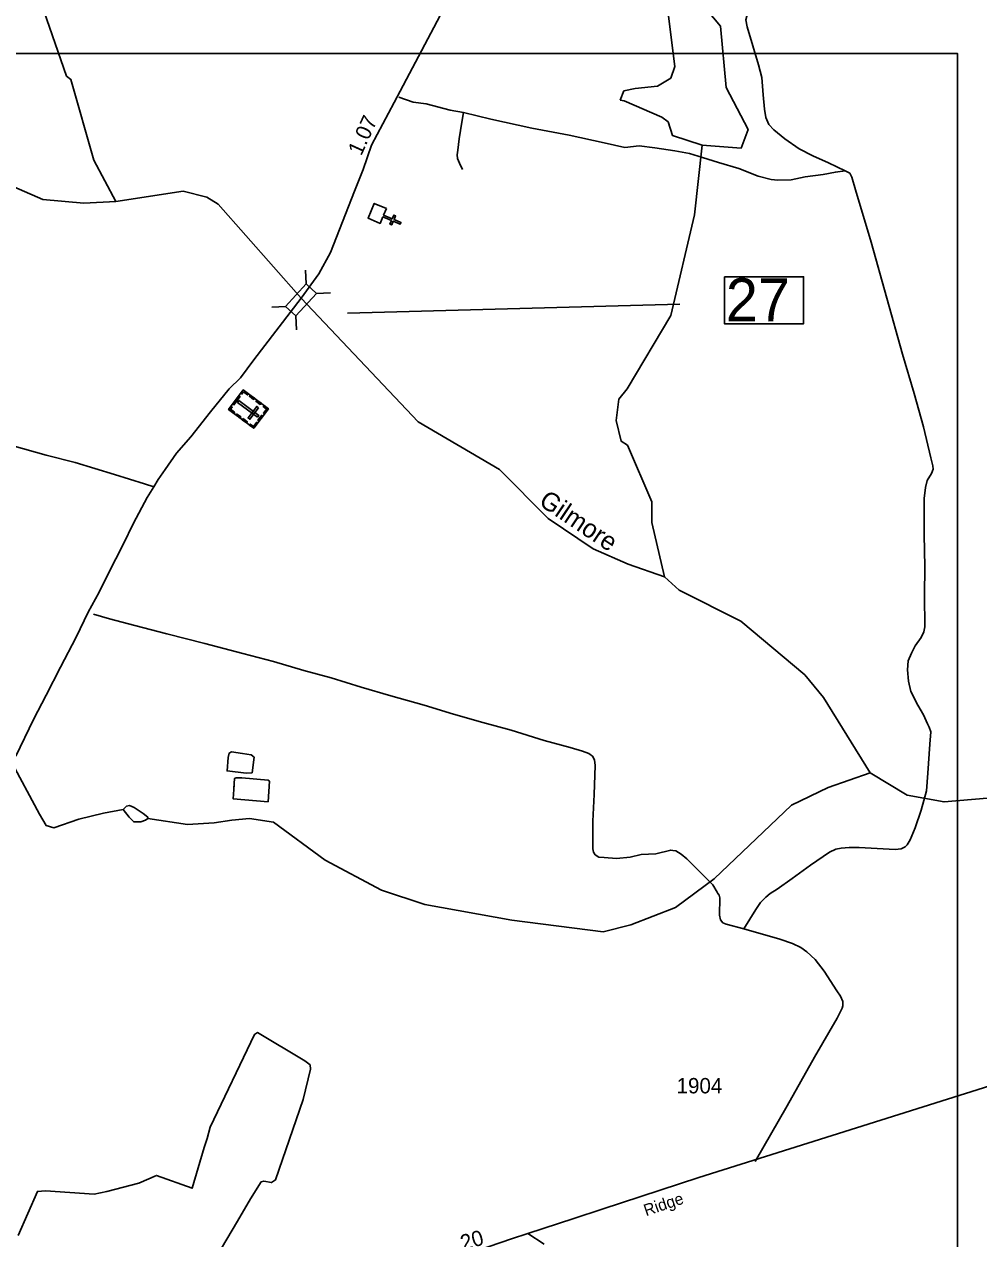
# Model space of a CAD drawing. Extents: x 2093524 to 2270757, y 289120 to 570408.
# Drawn here: x 2219628 to 2227390, y 469356 to 479232 of the extents above; entities that cross this region are included whole.
import ezdxf

# ---------------------------------------------------------------- set-up
doc = ezdxf.new("R2010")
doc.units = 0
for name, color, linetype in [('Exist Cultural Cemetery CELL', 7, 'Continuous'), ('Exist Cultural Church CELL', 7, 'Continuous'), ('Exist Hydrographic Creek Single Shore', 7, 'Continuous'), ('Exist Hydrographic Lagoon', 7, 'Continuous'), ('Exist Hydrographic Misc Water Feature', 7, 'Continuous'), ('Exist Hydrographic Pond Over 1500 Sq Ft', 7, 'Continuous'), ('Exist Hydrographic Pond Under 1500 Sq Ft', 7, 'Continuous'), ('Exist Hydrographic Swamp Label', 7, 'Continuous'), ('Exist Road Non-System Type 51', 7, 'Continuous'), ('Exist Road Primary NC Attributed', 7, 'Continuous'), ('Exist Road Primary NC Mileage Hundredths English Label', 7, 'Continuous'), ('Exist Road Primary NC Structure Standard Bridge CELL', 7, 'Continuous'), ('Exist Road Primary NC Structure Standard Bridge Number Label', 7, 'Continuous'), ('Exist Road Secondary Mileage Hundredths English Label', 7, 'Continuous'), ('Exist Road Secondary Type 51 Attributed', 7, 'Continuous'), ('Exist Road Secondary Type 51 Label', 7, 'Continuous'), ('Exist Road Secondary Type 51 Number Label', 7, 'Continuous'), ('Map Preparation Inset Cut Line', 7, 'Continuous')]:
    doc.layers.add(name, color=color, linetype=linetype)

msp = doc.modelspace()

# ---------------------------------------------------------------- linework, layer by layer
at = {"layer": 'Exist Cultural Cemetery CELL'}
for points in [[(2221613.1, 476106), (2221493.8, 475946.6), (2221289.9, 476099), (2221409.1, 476258.5)], [(2221383.9, 476205.6), (2221333.1, 476137.6), (2221324, 476144.5), (2221374.8, 476212.4)], [(2221389.4, 476232), (2221398.6, 476225.1), (2221411.7, 476242.7), (2221444.1, 476218.5), (2221450.8, 476227.4), (2221409.2, 476258.5)], [(2221465.2, 476216.6), (2221499.9, 476190.7), (2221493, 476181.6), (2221458.4, 476207.5)], [(2221309.8, 476125.6), (2221319, 476118.7), (2221305.8, 476101.1), (2221338.1, 476076.9), (2221331.5, 476068), (2221289.9, 476099)], [(2221524.3, 476036.2), (2221535.5, 476051.2), (2221373.1, 476172.6), (2221361.9, 476157.7)], [(2221534.1, 476114.1), (2221519.2, 476125.3), (2221448.7, 476031), (2221463.6, 476019.8)], [(2221519, 476176.4), (2221553.7, 476150.4), (2221546.9, 476141.3), (2221512.2, 476167.2)], [(2221578.4, 476131.9), (2221571.6, 476122.9), (2221597.4, 476103.6), (2221573.1, 476071.1), (2221582, 476064.4), (2221613.1, 476106)], [(2221354.6, 476064.9), (2221389.3, 476038.9), (2221382.5, 476029.8), (2221347.8, 476055.8)], [(2221407.4, 476025.4), (2221442.1, 475999.4), (2221435.3, 475990.3), (2221400.6, 476016.3)], [(2221568.7, 476046.7), (2221537.7, 476005.2), (2221528.5, 476012), (2221559.6, 476053.5)], [(2221459.1, 475972.5), (2221465.9, 475981.6), (2221491.6, 475962.3), (2221515.9, 475994.8), (2221524.8, 475988.1), (2221493.8, 475946.5)]]:
    msp.add_lwpolyline(points, close=True, dxfattribs=at)
at = {"layer": 'Exist Cultural Church CELL'}
msp.add_lwpolyline([(2222572.5, 477733.5), (2222550.3, 477681.1), (2222620.4, 477651.3), (2222632.9, 477680.8), (2222647.6, 477674.5), (2222635.1, 477645.1), (2222690.5, 477621.6), (2222684.2, 477606.8), (2222628.8, 477630.3), (2222616.3, 477600.9), (2222601.6, 477607.1), (2222614.1, 477636.6), (2222544.1, 477666.4), (2222521.4, 477613.3), (2222423.4, 477655), (2222474.5, 477775.2)], close=True, dxfattribs=at)
at = {"layer": 'Exist Hydrographic Creek Single Shore'}
msp.add_line((2224835.6, 474738.6), (2224539.5, 474842.9), dxfattribs=at)
for points in [[(2220371.4, 477789.8), (2220113.5, 477778.6), (2219779.4, 477808.2), (2219437.4, 477956.1), (2218893.4, 478301.6), (2218299.4, 478756.3), (2217663.5, 479159.4), (2216574.5, 480060.2), (2215797.3, 480331.6), (2215404.4, 480526.4), (2215070.4, 480743.1)], [(2220371.4, 477789.8), (2220194.5, 478127.9), (2220006.4, 478784.4), (2219972.4, 478811.3), (2219649.4, 479744)], [(2221878.7, 477004.2), (2221204.5, 477769.9), (2221112.5, 477827.4), (2220920.5, 477873.9), (2220371.4, 477789.8)], [(2224539.5, 474842.9), (2224255.5, 474966.7), (2223887.7, 475213.5), (2223493.5, 475611.6), (2222832.5, 475998.9), (2221878.7, 477004.2)], [(2226506.6, 473143.8), (2226126.6, 473758.2), (2225975.7, 473941.7), (2225455.7, 474378.5), (2224953.5, 474631.2), (2224835.6, 474738.6)], [(2220431.7, 472846.2), (2220273.8, 472818), (2220072.5, 472768.5), (2219869.9, 472696.7), (2219805.1, 472715.5), (2219753.3, 472808.5), (2219510.7, 473259.6), (2219542.6, 473617.9), (2219463.4, 474141.1), (2219111.6, 474446.5)], [(2229887.7, 472174.2), (2229228.6, 472276), (2228829.6, 472297.1), (2228227.6, 472519), (2227867.7, 472782.1), (2227666.6, 472887.8), (2227457.6, 472937.9), (2227108.6, 472908.8), (2226807.6, 472964), (2226506.6, 473143.8)], [(2224559.6, 471910.2), (2224335.7, 471852.4), (2223593.6, 471946), (2222884.5, 472075), (2222534.5, 472190.2), (2222074.6, 472435.6), (2221655.5, 472742.5), (2221459.7, 472774.4), (2221317.2, 472760.3), (2221173.6, 472739.1), (2220955.7, 472726.1), (2220631.9, 472773.2)], [(2221189.6, 469207), (2221361.1, 469498), (2221467.3, 469680.3), (2221555.1, 469819.9), (2221575.5, 469824.9), (2221637.9, 469813.3), (2221672.2, 469834.2), (2221896.3, 470489.8), (2221956.5, 470735.7), (2221953.2, 470769.9), (2221910.5, 470802.2), (2221525.7, 471033), (2221499.9, 471018.3), (2221139.5, 470263.3), (2221115.6, 470172), (2221090.5, 470097), (2220992.3, 469766.4), (2220704.6, 469871), (2220560.8, 469809.1), (2220300.7, 469739.7), (2220195.3, 469717.9), (2219801.4, 469746.4), (2219734.5, 469741.3), (2219579.8, 469383.4)]]:
    msp.add_lwpolyline(points, dxfattribs=at)
at = {"layer": 'Exist Hydrographic Lagoon'}
for points in [[(2221285.4, 473269), (2221277.2, 473160.7), (2221432.7, 473143), (2221480.9, 473145.4), (2221498.6, 473271.4), (2221472.7, 473290.2), (2221402, 473302), (2221313.7, 473314.9), (2221294.9, 473305.5)], [(2221334.9, 473047.6), (2221326.7, 472934.6), (2221610.5, 472909.8), (2221622.3, 473075.9), (2221610.5, 473085.3), (2221398.5, 473103), (2221352.6, 473104.1), (2221337.3, 473098.2), (2221331.4, 473018.2)]]:
    msp.add_lwpolyline(points, close=True, dxfattribs=at)
at = {"layer": 'Exist Hydrographic Misc Water Feature'}
for points in [[(2224529.7, 476266.6), (2224885.6, 476863), (2225078.6, 477682.4), (2225140.5, 478248.5)], [(2224533.6, 475810.6), (2224482.5, 475841.1), (2224440.7, 476009.3), (2224463.6, 476182.6), (2224529.7, 476266.6)], [(2224835.6, 474738.6), (2224732.7, 475180.2), (2224731.6, 475347.5), (2224533.6, 475810.6)], [(2224559.6, 471910.2), (2224924.6, 472050.5), (2225238.5, 472283.6), (2225867.6, 472881.2), (2226166.6, 473026), (2226506.6, 473143.8)]]:
    msp.add_lwpolyline(points, dxfattribs=at)
at = {"layer": 'Exist Hydrographic Pond Over 1500 Sq Ft'}
msp.add_lwpolyline([(2220458.7, 472873.3), (2220431.7, 472846.2), (2220479.9, 472783.8), (2220518.8, 472746.1), (2220575.3, 472746.1), (2220613, 472760.3), (2220631.9, 472773.2), (2220631.9, 472785), (2220594.2, 472814.4), (2220522.3, 472862.7), (2220484.6, 472878)], close=True, dxfattribs=at)
at = {"layer": 'Exist Hydrographic Pond Under 1500 Sq Ft'}
for p, q in [((2224472.7, 478616.2), (2224504.7, 478691)), ((2224505.5, 478608.9), (2224472.7, 478616.2))]:
    msp.add_line(p, q, dxfattribs=at)
for points in [[(2224504.7, 478691), (2224595.5, 478708.9), (2224778.6, 478728.1), (2224886.7, 478794.8), (2224918.7, 478889.3), (2224856.5, 479385.8), (2224720.6, 479693.6), (2224727.5, 479919.7), (2224784.6, 479977.6)], [(2225140.5, 478248.5), (2225457.5, 478225.9), (2225514.5, 478375.5), (2225336.6, 478716.9), (2225290.6, 479216.4), (2225105.7, 479439.9), (2224860.6, 479963), (2224784.6, 479977.6)], [(2225140.5, 478248.5), (2224898.6, 478328.8), (2224864.5, 478437.8), (2224813.7, 478478.2), (2224505.5, 478608.9)]]:
    msp.add_lwpolyline(points, dxfattribs=at)
at = {"layer": 'Exist Road Non-System Type 51'}
for points in [[(2225589.1, 479769), (2225609.4, 479473.4), (2225611.9, 479435.3), (2225594.3, 479405.1), (2225568.3, 479368.9), (2225530.7, 479340.5), (2225507.1, 479308.5), (2225495.4, 479268.4), (2225505.8, 479210.4), (2225598.3, 478903.2), (2225625.1, 478799.7), (2225638.1, 478659.7), (2225647.2, 478541.8), (2225659.6, 478474), (2225684.1, 478418.4), (2225722.6, 478374.6), (2225812.9, 478301.3), (2225929.7, 478220.3), (2226042, 478163.2), (2226168.5, 478104.3), (2226304.9, 478039.6)], [(2223200.5, 478514), (2223092.3, 478535.2), (2222895.9, 478586.1), (2222791.9, 478599.3), (2222673.6, 478638.4)], [(2223200.5, 478514), (2223186.8, 478435.9), (2223163.8, 478301.9), (2223154.4, 478209.9), (2223148.6, 478169.7), (2223151, 478139.8), (2223167, 478104.1), (2223191.5, 478050.1)], [(2226304.9, 478039.6), (2226225, 478031), (2226125.3, 478012), (2225977.6, 477991), (2225865.6, 477968), (2225755.7, 477965), (2225701.7, 477970.6), (2225595.6, 477997.7), (2225439.1, 478058.5), (2225272.8, 478109.1), (2225142.4, 478150.1), (2225038.4, 478181), (2224918.2, 478202.1), (2224756, 478228.7), (2224628.1, 478243.7), (2224512.3, 478229), (2224343.5, 478268.1), (2224059.1, 478330.2), (2223756.8, 478388.1), (2223422.7, 478459.7), (2223200.5, 478514)], [(2226304.9, 478039.6), (2226341, 478021.8), (2226359.3, 477989.9), (2226388.1, 477886.4), (2226515.7, 477459.4), (2226771, 476550), (2226865.6, 476229), (2226939.5, 475957.5), (2227001.7, 475706.4), (2227016.2, 475642.5), (2227018.3, 475614.5), (2227006.8, 475580.3), (2226971.2, 475522), (2226957.6, 475465.9), (2226946.3, 475375.9), (2226946.9, 475080), (2226952.9, 474824.1), (2226948.9, 474588.3), (2226952.9, 474332.4), (2226943.2, 474290.3), (2226921.6, 474244.2), (2226874.1, 474177.9), (2226842.7, 474117.5), (2226815.2, 474055.4), (2226811.8, 473983.3), (2226818.4, 473889.7), (2226839.1, 473807.6), (2226894.2, 473694.3), (2226940.6, 473616.7), (2226973.2, 473542.9), (2226985.5, 473517), (2226999.8, 473477.4), (2226992.5, 473379.1), (2226974.7, 473141), (2226965.6, 472999.2), (2226923.1, 472841), (2226872.3, 472698.7), (2226831, 472600.1), (2226807.2, 472559.9), (2226791.5, 472543.8), (2226759.7, 472527.7), (2226709.7, 472521.2), (2226417.8, 472536.9), (2226335.8, 472538.2), (2226271.8, 472533.6), (2226227.9, 472523.3), (2226176.3, 472499.1), (2226023, 472393.6), (2225872.2, 472284.4), (2225750.8, 472199.6), (2225693, 472163.1), (2225659.3, 472134.9), (2225615.8, 472090.5), (2225576.3, 472034.2), (2225479.6, 471877.4)], [(2225479.6, 471877.4), (2225335.4, 471914.4), (2225309.4, 471926.1), (2225289.2, 471950.1), (2225282.8, 471987.9), (2225285.6, 472127.9), (2225279.4, 472149.7), (2225269.2, 472163.7), (2225263.2, 472175.6), (2225226.7, 472235.4), (2225140.2, 472320.7), (2225017.1, 472445.5), (2224968.9, 472483.2), (2224926.5, 472510.7), (2224902.7, 472514.4), (2224884.7, 472516.4), (2224763, 472485.4), (2224645.2, 472480.5), (2224554.2, 472458.9), (2224445.5, 472449.4), (2224343.6, 472456.7), (2224299.7, 472460.2), (2224271.5, 472478.2), (2224257.2, 472500.1), (2224251.2, 472528.1), (2224252.6, 472596), (2224251.4, 472751.8), (2224262, 472967.7), (2224270.4, 473205.7), (2224264.1, 473251.7), (2224247.9, 473281.6), (2224219.8, 473303.5), (2224167.7, 473321.2), (2224067.6, 473350.5), (2223855.3, 473408.8), (2223586.7, 473492.9), (2223356.3, 473553.3), (2223118.3, 473621.7), (2222879.6, 473696), (2222609.3, 473772.3), (2222368.9, 473840.4), (2222124.4, 473916.8), (2221900.3, 473977.1), (2221653.8, 474049.6), (2221405.5, 474115.5), (2221095.2, 474195.6), (2220786.5, 474275.2), (2220526.1, 474343.4), (2220321.9, 474398), (2220189.8, 474435.1)], [(2225479.6, 471877.4), (2225772.1, 471791.8), (2225874.4, 471757), (2225942.7, 471725.4), (2225990.8, 471689.7), (2226059.4, 471626.3), (2226133.9, 471531), (2226237.3, 471371.9), (2226265.7, 471328.3), (2226284.2, 471286.3), (2226284.4, 471250.5), (2226280.4, 471230.3), (2226239.1, 471150.1), (2226053.7, 470832.7), (2225833.2, 470437), (2225571, 469983)]]:
    msp.add_lwpolyline(points, dxfattribs=at)
at = {"layer": 'Exist Road Primary NC Attributed'}
for points in [[(2221878.7, 477004.2), (2222023.5, 477202.9), (2222119.3, 477375.3), (2222312.5, 477874.6), (2222382.8, 478050.5), (2222453.1, 478249.1), (2222635.1, 478596.8), (2222957.7, 479207.3), (2223013.5, 479308.7), (2223096.2, 479455.6), (2223154.1, 479581.8), (2223203.8, 479701.9), (2223251.3, 479908.8), (2223261.7, 480028.8), (2223269.9, 480171.6), (2223276.7, 480397.9)], [(2220680.6, 475469.5), (2220718.2, 475529.9), (2220773, 475610.9), (2220866.5, 475743.2), (2220981.7, 475877.8), (2221141.4, 476079.7), (2221293.1, 476266.7), (2221386.1, 476356.5), (2221495, 476503.2), (2221878.7, 477004.2)], [(2219558.2, 473279.5), (2219703.1, 473578.4), (2219805.8, 473775.7), (2219922.1, 474004.9), (2220051, 474247.9), (2220149.1, 474452.1), (2220236.9, 474615.2), (2220312.2, 474768), (2220433.1, 475001.8), (2220515.2, 475174), (2220627, 475383.9), (2220680.6, 475469.5)]]:
    msp.add_lwpolyline(points, dxfattribs=at)
at = {"layer": 'Exist Road Primary NC Structure Standard Bridge CELL'}
for p, q in [((2221915.5, 477234), (2221920.2, 477121)), ((2222118.5, 477047.3), (2222005.4, 477042.5)), ((2221753.9, 476937.1), (2221640.8, 476932.4)), ((2221837.2, 476860.5), (2221841.9, 476747.4))]:
    msp.add_line(p, q, dxfattribs=at)
msp.add_lwpolyline([(2222005.4, 477042.5), (2221837.6, 476860.1), (2221752.4, 476938.5), (2221920.2, 477121)], close=True, dxfattribs=at)
at = {"layer": 'Exist Road Primary NC Structure Standard Bridge Number Label'}
msp.add_line((2222258, 476882.7), (2224959, 476955.7), dxfattribs=at)
msp.add_lwpolyline([(2225321.2, 477179.7), (2225965.4, 477179.7), (2225965.4, 476797.4), (2225321.2, 476797.4)], close=True, dxfattribs=at)
at = {"layer": 'Exist Road Secondary Type 51 Attributed'}
for points in [[(2219526.5, 475807.9), (2219805, 475727.9), (2220043.3, 475667.7), (2220361.8, 475571.8), (2220606.3, 475495.7), (2220680.6, 475469.5)], [(2223724.4, 469399.3), (2224097.3, 469520.1), (2224328.1, 469595.4), (2225114.2, 469854.6), (2227481.1, 470600.5), (2229825.9, 471408.5), (2230100.6, 471497.3)], [(2222725.9, 469069), (2223151.1, 469211.6), (2223408.9, 469292.6), (2223591.4, 469356.4), (2223724.4, 469399.3)], [(2223724.4, 469399.3), (2223855.6, 469312.9)]]:
    msp.add_lwpolyline(points, dxfattribs=at)
at = {"layer": 'Map Preparation Inset Cut Line'}
msp.add_lwpolyline([(2227216.3, 438144.1), (2175307, 438144.1), (2175307, 478995.7), (2227216.3, 478995.7)], close=True, dxfattribs=at)

# ---------------------------------------------------------------- texts
at = {"layer": 'Exist Hydrographic Swamp Label'}
msp.add_text('Gilmore', height=150, rotation=326.13887, dxfattribs=at).set_placement((2223803.8, 475329))
at = {"layer": 'Exist Road Primary NC Mileage Hundredths English Label'}
msp.add_text('1.07', height=125, rotation=65.57529, dxfattribs=at).set_placement((2222368.4, 478156.8))
at = {"layer": 'Exist Road Primary NC Structure Standard Bridge Number Label'}
msp.add_text('27', height=350, dxfattribs=at).set_placement((2225333.8, 476817.2))
at = {"layer": 'Exist Road Secondary Mileage Hundredths English Label'}
msp.add_text('.20', height=125, rotation=16.23373, dxfattribs=at).set_placement((2223151.5, 469246.6))
at = {"layer": 'Exist Road Secondary Type 51 Label'}
msp.add_text('Ridge', height=95, rotation=18.59348, dxfattribs=at).set_placement((2224684.1, 469538.8))
at = {"layer": 'Exist Road Secondary Type 51 Number Label'}
msp.add_text('1904', height=125, dxfattribs=at).set_placement((2224932.9, 470538.3))

doc.saveas('drawing.dxf')
